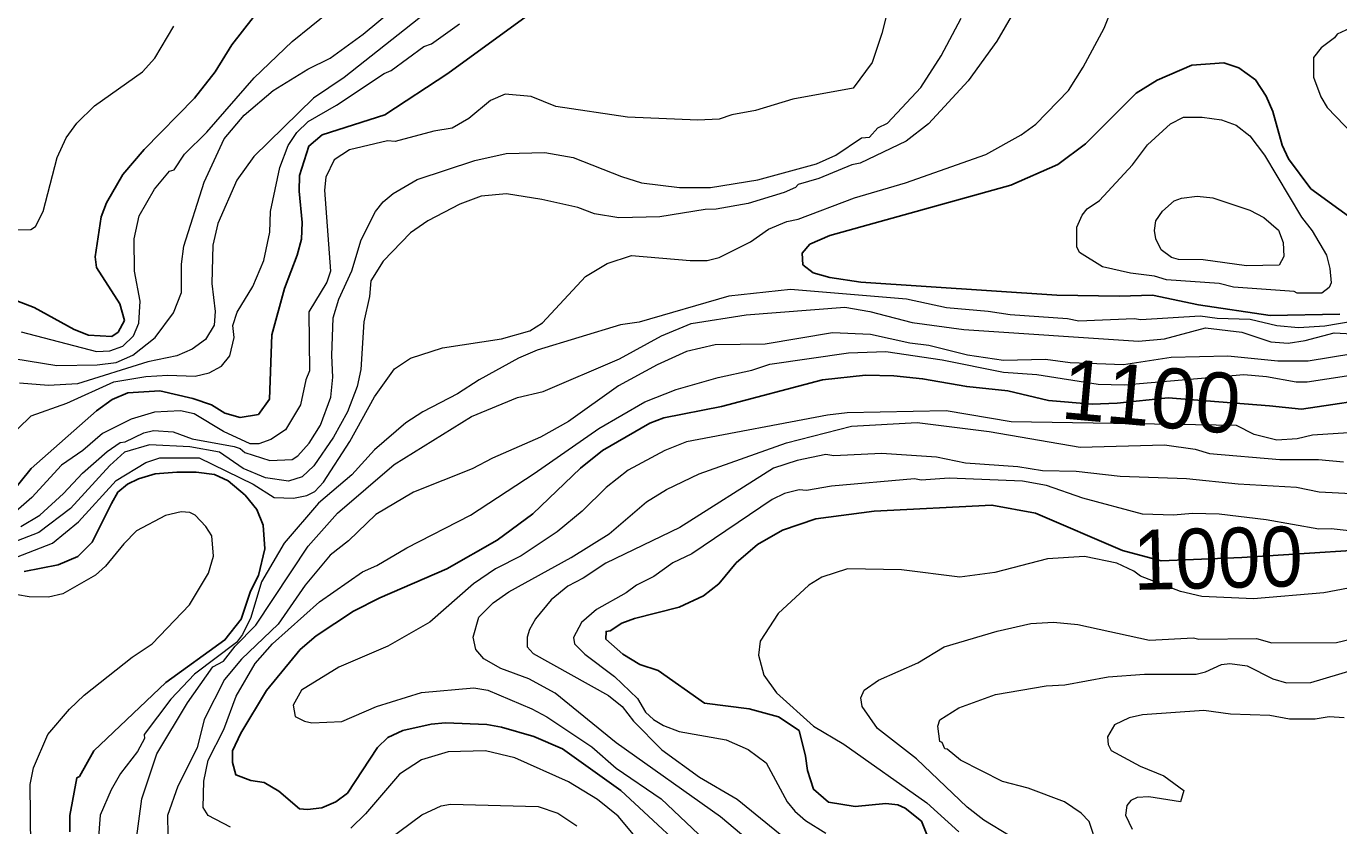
# Model space of a CAD drawing. Extents: x 598.3 to 623.2, y 6902.2 to 6930.1.
# Drawn here: x 615.758 to 617.509, y 6916.193 to 6917.26 of the extents above; entities that cross this region are included whole.
import ezdxf
from ezdxf.enums import TextEntityAlignment as Align

# ---------------------------------------------------------------- set-up
doc = ezdxf.new("R2010")
doc.units = 0
doc.header["$LTSCALE"] = 0.032
doc.layers.add('1', color=7, linetype='Continuous', lineweight=25)
doc.layers.add('2', color=7, linetype='Continuous', lineweight=13)
doc.layers.add('61', color=7, linetype='Continuous')

msp = doc.modelspace()

# ---------------------------------------------------------------- linework, layer by layer
at = {"layer": '1'}
for points in [[(616.4396, 6917.2836), (616.3206, 6917.1969), (616.2364, 6917.1419), (616.153, 6917.1151), (616.1349, 6917.1001), (616.1227, 6917.0609), (616.122, 6917.0398), (616.126, 6916.9982), (616.1251, 6916.9758), (616.1194, 6916.9544), (616.1025, 6916.9101), (616.0856, 6916.8482), (616.0823, 6916.7625), (616.0677, 6916.742), (616.0435, 6916.738), (616.023, 6916.7436), (616.0053, 6916.7547), (615.9803, 6916.7635), (615.9361, 6916.7734), (615.8937, 6916.771), (615.8727, 6916.7621), (615.8518, 6916.747), (615.7644, 6916.67), (615.7241, 6916.6195)], [(615.6742, 6916.9205), (615.7684, 6916.8846), (615.8221, 6916.8554), (615.8412, 6916.8476), (615.8723, 6916.8458), (615.8807, 6916.852), (615.8889, 6916.8673), (615.8828, 6916.8895), (615.8516, 6916.9381), (615.85, 6916.9525), (615.8579, 6917.0058), (615.8652, 6917.0241), (615.8869, 6917.0622), (615.9153, 6917.0953), (615.9825, 6917.1639), (616.0102, 6917.1992), (616.0323, 6917.2351), (616.0606, 6917.2715)], [(617.5103, 6916.8759), (617.4177, 6916.8738), (617.3218, 6916.8883), (617.2604, 6916.9013), (617.2164, 6916.8997), (617.1331, 6916.9012), (616.8715, 6916.9183), (616.8301, 6916.9247), (616.8076, 6916.931), (616.7941, 6916.9417), (616.7932, 6916.9571), (616.8035, 6916.9692), (616.8301, 6916.9809), (617.0714, 6917.0481), (617.1341, 6917.0755), (617.1713, 6917.103), (617.2388, 6917.1706), (617.2668, 6917.188), (617.3128, 6917.2079), (617.3556, 6917.2113), (617.3759, 6917.2043), (617.398, 6917.1884), (617.4123, 6917.1668), (617.421, 6917.1461), (617.4336, 6917.1012), (617.4421, 6917.0829), (617.4719, 6917.0432), (617.5464, 6916.9889)], [(616.6681, 6916.1317), (616.5512, 6916.2405), (616.4736, 6916.2957), (616.4353, 6916.3123), (616.392, 6916.325), (616.3726, 6916.3283), (616.3171, 6916.3306), (616.2984, 6916.329), (616.2602, 6916.3203), (616.2402, 6916.3112), (616.2268, 6916.2979), (616.1865, 6916.2366), (616.1711, 6916.2253), (616.1525, 6916.2172), (616.1333, 6916.2148), (616.1226, 6916.2159), (616.095, 6916.2393), (616.0753, 6916.2511), (616.0575, 6916.2537), (616.0378, 6916.2611), (616.033, 6916.2775), (616.033, 6916.2933), (616.0441, 6916.3166), (616.0784, 6916.3738), (616.1233, 6916.4283), (616.1449, 6916.4466), (616.1946, 6916.4794), (616.2296, 6916.4973), (616.3193, 6916.5361), (616.3862, 6916.5743), (616.4338, 6916.6092), (616.4973, 6916.6704), (616.5267, 6916.6941), (616.5898, 6916.7305), (616.6085, 6916.7376), (616.6856, 6916.7524), (616.8204, 6916.7881), (616.8777, 6916.7944), (616.9155, 6916.7936), (616.9538, 6916.7897), (617.0127, 6916.7791), (617.0674, 6916.7734), (617.1218, 6916.7604), (617.1802, 6916.7557), (617.2133, 6916.7572), (617.2816, 6916.7641), (617.4166, 6916.7533), (617.4593, 6916.7491), (617.5729, 6916.766)], [(615.816, 6916.185), (615.816, 6916.2071), (615.8256, 6916.2573), (615.8289, 6916.2589), (615.8481, 6916.2932), (615.9444, 6916.3845), (616.0231, 6916.4412), (616.0449, 6916.4689), (616.0573, 6916.5061), (616.0678, 6916.527), (616.0763, 6916.5627), (616.074, 6916.5943), (616.0657, 6916.6151), (616.0499, 6916.6344), (616.0272, 6916.6536), (616.009, 6916.6617), (615.9847, 6916.6648), (615.9589, 6916.6649), (615.93, 6916.6627), (615.9077, 6916.6562), (615.893, 6916.6491), (615.8804, 6916.6384), (615.8717, 6916.6232), (615.846, 6916.5714), (615.8269, 6916.5524), (615.8007, 6916.5414), (615.7551, 6916.5325)], [(617.616, 6916.5661), (617.3799, 6916.5511), (617.2719, 6916.5468), (617.2203, 6916.5603), (617.1043, 6916.6102), (617.0462, 6916.6211), (616.889, 6916.6131), (616.8116, 6916.6026), (616.7668, 6916.5878), (616.7336, 6916.5687), (616.7053, 6916.5441), (616.6819, 6916.5159), (616.6616, 6916.5), (616.629, 6916.4848)], [(616.629, 6916.4848), (616.5696, 6916.4698), (616.5527, 6916.4634), (616.537, 6916.4532), (616.5316, 6916.4525), (616.5314, 6916.4424), (616.554, 6916.4223), (616.5766, 6916.4085), (616.6012, 6916.4002), (616.6627, 6916.357), (616.7226, 6916.3492), (616.7614, 6916.3387), (616.789, 6916.3202), (616.7978, 6916.2861), (616.8003, 6916.267), (616.8082, 6916.242), (616.8284, 6916.2247), (616.8639, 6916.2191), (616.9049, 6916.2228), (616.9209, 6916.2213), (616.9304, 6916.2169), (616.9524, 6916.1994), (616.9658, 6916.1661)]]:
    msp.add_lwpolyline(points, dxfattribs=at)
at = {"layer": '2'}
for points in [[(617.553, 6918.2336), (617.5123, 6918.121), (617.4996, 6918.067), (617.4396, 6917.9372), (617.4186, 6917.8984), (617.3765, 6917.8304), (617.3121, 6917.7146), (617.2826, 6917.6491), (617.2719, 6917.6195), (617.2433, 6917.5608), (617.2098, 6917.5131), (617.1558, 6917.444), (617.1166, 6917.3707), (617.0831, 6917.2921), (617.053, 6917.24), (617.0148, 6917.1871), (616.9616, 6917.1298), (616.9319, 6917.1065), (616.8705, 6917.0772), (616.8596, 6917.0751), (616.8155, 6917.057), (616.7878, 6917.0488), (616.7843, 6917.0448), (616.7693, 6917.038)], [(617.4223, 6918.199), (617.3927, 6918.1331), (617.3523, 6917.9957), (617.33, 6917.9478), (617.31, 6917.9143), (617.2753, 6917.8288), (617.2599, 6917.8012), (617.24, 6917.7771), (617.1955, 6917.7005), (617.1566, 6917.6567), (617.1362, 6917.642), (617.086, 6917.5958), (617.0557, 6917.5557), (617.0397, 6917.5273), (617.0095, 6917.4478), (616.9988, 6917.4278), (616.9302, 6917.3429), (616.9161, 6917.3161), (616.8996, 6917.2501)], [(615.7513, 6916.8524), (615.8518, 6916.8261), (615.8694, 6916.8268), (615.8867, 6916.8331), (615.9012, 6916.8468), (615.9082, 6916.8639), (615.9098, 6916.8932), (615.9024, 6916.9331), (615.9018, 6916.9761), (615.9088, 6917.0071), (615.9291, 6917.0427), (615.949, 6917.0664), (615.9552, 6917.0683), (615.9691, 6917.0893), (615.9991, 6917.1185), (616.062, 6917.1911), (616.1128, 6917.2394), (616.1634, 6917.2803), (616.2344, 6917.365), (616.3215, 6917.4327), (616.3581, 6917.471), (616.383, 6917.5009), (616.4187, 6917.5501), (616.4298, 6917.5599)], [(615.7288, 6916.5452), (615.7931, 6916.5701), (615.8276, 6916.5988), (615.8779, 6916.6541), (615.9176, 6916.6781), (615.936, 6916.684), (615.9887, 6916.6843), (616.0609, 6916.649), (616.0889, 6916.6313), (616.1144, 6916.6302), (616.1325, 6916.6337), (616.1432, 6916.6392), (616.1545, 6916.6515), (616.1898, 6916.706), (616.2225, 6916.7656), (616.2495, 6916.8029), (616.2707, 6916.817), (616.3133, 6916.8309), (616.3921, 6916.843), (616.43, 6916.8537), (616.4467, 6916.8642), (616.5043, 6916.9261), (616.533, 6916.9433), (616.5655, 6916.9539), (616.6436, 6916.9474), (616.6662, 6916.9475), (616.6824, 6916.9515), (616.724, 6916.9724), (616.7482, 6916.989), (616.7727, 6916.9992), (616.7876, 6917.0026), (616.8628, 6917.0312), (616.931, 6917.0512), (617.0381, 6917.089), (617.0854, 6917.1152), (617.1051, 6917.1292), (617.1485, 6917.1744), (617.168, 6917.2051), (617.196, 6917.2573), (617.2366, 6917.3596)], [(616.3176, 6917.2993), (616.1823, 6917.1915), (616.1414, 6917.1638), (616.0614, 6917.0861), (616.0391, 6917.0546), (616.0134, 6916.9966), (616.0071, 6916.9677), (616.0054, 6916.9166), (616.0101, 6916.8792), (616.0086, 6916.8611), (615.9971, 6916.8422), (615.9795, 6916.829), (615.9587, 6916.8204), (615.9202, 6916.8124), (615.8264, 6916.7829), (615.7875, 6916.7808), (615.7491, 6916.7838)], [(615.7029, 6916.8228), (615.7989, 6916.8075), (615.8525, 6916.8083), (615.878, 6916.8113), (615.9003, 6916.8213), (615.9299, 6916.8445), (615.9546, 6916.8775), (615.9649, 6916.9046), (615.965, 6916.9427), (615.9682, 6916.9664), (615.9955, 6917.0517), (616.0222, 6917.1099), (616.0487, 6917.1413), (616.0876, 6917.1744), (616.1338, 6917.2027), (616.1635, 6917.2175), (616.2074, 6917.2495), (616.2468, 6917.2819)], [(615.7394, 6916.9881), (615.764, 6916.9888), (615.7702, 6916.9926), (615.7805, 6917.0129), (615.7994, 6917.0849), (615.8111, 6917.111), (615.8256, 6917.1304), (615.8491, 6917.1537), (615.9133, 6917.1993), (615.9295, 6917.2173), (615.9549, 6917.2601)], [(615.7468, 6916.7227), (615.7644, 6916.7402), (615.8122, 6916.757), (615.8748, 6916.7857), (615.9177, 6916.7928), (615.9471, 6916.7945), (615.9833, 6916.7929), (616.0019, 6916.7975), (616.0187, 6916.8063), (616.0295, 6916.8201), (616.0354, 6916.8446), (616.0338, 6916.8608), (616.0392, 6916.8784), (616.0604, 6916.9126), (616.0751, 6916.9472), (616.083, 6916.9853), (616.0839, 6917.0128), (616.0961, 6917.0716), (616.1076, 6917.101), (616.1189, 6917.1182), (616.1341, 6917.1328), (616.1719, 6917.1545), (616.2354, 6917.1967), (616.2448, 6917.2007), (616.2885, 6917.2331), (616.2986, 6917.2366), (616.3362, 6917.263)], [(615.7506, 6916.5926), (615.776, 6916.6078), (615.8077, 6916.6364), (615.8332, 6916.6635), (615.866, 6916.6925), (615.8834, 6916.7046), (615.8901, 6916.7054), (615.915, 6916.7176), (615.9277, 6916.7208), (615.9539, 6916.719), (615.9793, 6916.7095), (616.0353, 6916.6992), (616.0436, 6916.6967), (616.0495, 6916.6914), (616.0828, 6916.6804), (616.1127, 6916.682), (616.1203, 6916.687), (616.1356, 6916.7036), (616.1507, 6916.7275), (616.1643, 6916.7651), (616.1672, 6916.7917), (616.1657, 6916.8206), (616.1673, 6916.8708), (616.1751, 6916.8958), (616.1925, 6916.9335), (616.2048, 6916.9748), (616.2238, 6917.0128), (616.234, 6917.0255), (616.2477, 6917.0367), (616.2796, 6917.0554), (616.3564, 6917.081), (616.3983, 6917.0901), (616.4497, 6917.0915), (616.4878, 6917.085), (616.552, 6917.0594), (616.5788, 6917.051), (616.6297, 6917.0446), (616.671, 6917.0447), (616.7339, 6917.0551), (616.8122, 6917.0763), (616.8381, 6917.0877), (616.8723, 6917.1109), (616.883, 6917.1121), (616.8941, 6917.1246), (616.9072, 6917.1306), (616.9516, 6917.1781), (616.9785, 6917.2205), (617.0054, 6917.2709)], [(617.5243, 6917.2574), (617.507, 6917.2494), (617.5035, 6917.2444), (617.4855, 6917.231), (617.4754, 6917.218), (617.4754, 6917.1918), (617.4849, 6917.1658), (617.4936, 6917.1517), (617.5284, 6917.1155)], [(616.8996, 6917.2501), (616.8865, 6917.2114), (616.861, 6917.1775), (616.7807, 6917.1627), (616.731, 6917.1475), (616.6994, 6917.1417), (616.6824, 6917.1361), (616.654, 6917.1345), (616.5602, 6917.1386), (616.4644, 6917.1528), (616.4315, 6917.166), (616.397, 6917.1692), (616.3775, 6917.161), (616.3484, 6917.1367), (616.326, 6917.124), (616.3019, 6917.1199), (616.2501, 6917.1062), (616.2401, 6917.1069), (616.1892, 6917.0951), (616.1687, 6917.0815), (616.1576, 6917.0586), (616.156, 6917.0412), (616.164, 6916.9333), (616.1589, 6916.9183), (616.1349, 6916.8791), (616.1357, 6916.8001), (616.1309, 6916.7883), (616.1239, 6916.755), (616.1039, 6916.7215), (616.0845, 6916.7086), (616.0682, 6916.703), (616.0566, 6916.703), (616.021, 6916.7194), (615.9822, 6916.7428), (615.9636, 6916.7467), (615.9291, 6916.745), (615.8978, 6916.7357), (615.8596, 6916.7165), (615.8333, 6916.6941), (615.8051, 6916.6742), (615.7653, 6916.6313), (615.7406, 6916.6096)], [(616.7693, 6917.038), (616.7213, 6917.0236), (616.6782, 6917.0157), (616.6637, 6917.0154), (616.6034, 6917.0058), (616.5487, 6917.0042), (616.5159, 6917.0096), (616.4938, 6917.018), (616.4458, 6917.0289), (616.3988, 6917.0365), (616.3649, 6917.0332), (616.3365, 6917.0224), (616.2938, 6917.0002), (616.2705, 6916.9842), (616.2343, 6916.9464), (616.2177, 6916.9203), (616.2158, 6916.8995), (616.2085, 6916.8654), (616.2045, 6916.8019), (616.1994, 6916.7793), (616.1866, 6916.7457), (616.1679, 6916.7117), (616.1415, 6916.6733), (616.126, 6916.6586), (616.108, 6916.653), (616.0772, 6916.6575), (616.0476, 6916.6698), (616.0156, 6916.6919), (615.9764, 6916.6986), (615.9226, 6916.7013), (615.889, 6916.6916), (615.8694, 6916.6738), (615.8169, 6916.6165), (615.7748, 6916.5844), (615.7231, 6916.5647)], [(617.5297, 6916.8664), (617.4906, 6916.8599), (617.4551, 6916.8576), (617.4265, 6916.8601), (617.3906, 6916.8687), (617.3467, 6916.87), (617.3242, 6916.873), (617.2448, 6916.8682), (617.2359, 6916.8696), (617.1624, 6916.8666), (617.147, 6916.8697), (617.0705, 6916.8747), (617.0413, 6916.8795), (616.9858, 6916.8842), (616.9325, 6916.8957), (616.7776, 6916.9086), (616.6954, 6916.8997), (616.5757, 6916.865), (616.5508, 6916.8616), (616.4396, 6916.8277), (616.4148, 6916.817), (616.3621, 6916.7882), (616.3334, 6916.7695), (616.2869, 6916.7457), (616.2646, 6916.7307), (616.2226, 6916.695), (616.1922, 6916.6616), (616.148, 6916.6238), (616.1019, 6916.5704), (616.0719, 6916.5187), (616.0575, 6916.471), (616.0467, 6916.4486), (616.0385, 6916.4378), (615.9825, 6916.3957), (615.951, 6916.362), (615.9155, 6916.315), (615.9159, 6916.3095), (615.9065, 6916.2924), (615.8838, 6916.2632), (615.8713, 6916.2414), (615.8566, 6916.2074), (615.8541, 6916.1722)], [(615.9042, 6916.1694), (615.9123, 6916.2294), (615.9324, 6916.2891), (615.973, 6916.3573), (616.0071, 6916.4051), (616.0211, 6916.4127), (616.0366, 6916.4327), (616.0642, 6916.4611), (616.1342, 6916.5664), (616.1731, 6916.6101), (616.249, 6916.6754), (616.3518, 6916.7394), (616.4134, 6916.7645), (616.4477, 6916.7727), (616.5496, 6916.8164), (616.6055, 6916.8468), (616.6452, 6916.8633), (616.7183, 6916.8747), (616.85, 6916.8851), (616.8832, 6916.8794), (616.9398, 6916.8648), (617.0089, 6916.8552), (617.2417, 6916.8397), (617.2766, 6916.8431), (617.3313, 6916.8575), (617.3797, 6916.852), (617.4185, 6916.839), (617.4414, 6916.8373), (617.4641, 6916.8406), (617.5027, 6916.8511), (617.5428, 6916.8487)], [(617.5574, 6916.8276), (617.468, 6916.8131), (617.4278, 6916.8131), (617.3609, 6916.8196), (617.2854, 6916.8179), (617.2219, 6916.8083), (617.1508, 6916.8109), (617.1179, 6916.8155), (617.0616, 6916.8141), (617.0137, 6916.8212), (616.9622, 6916.8341), (616.9366, 6916.8373), (616.8842, 6916.8488), (616.8338, 6916.8511), (616.7439, 6916.8359), (616.6769, 6916.8349), (616.6387, 6916.8261), (616.5998, 6916.8084), (616.548, 6916.78), (616.4813, 6916.7326), (616.4439, 6916.7117), (616.38, 6916.6838), (616.3528, 6916.6695), (616.2746, 6916.6385), (616.2242, 6916.6084), (616.1877, 6916.5736), (616.1635, 6916.5542), (616.1299, 6916.5142), (616.0942, 6916.4624), (616.045, 6916.4155), (616.0225, 6916.3884)], [(616.0303, 6916.1912), (616.0007, 6916.2068), (615.9941, 6916.2177), (615.9947, 6916.2528), (616.0007, 6916.2807), (616.0214, 6916.3215), (616.0381, 6916.3663), (616.0635, 6916.4097), (616.0865, 6916.436), (616.1491, 6916.4921), (616.2067, 6916.532), (616.2259, 6916.5404), (616.2657, 6916.564), (616.3505, 6916.6077), (616.4358, 6916.6632), (616.522, 6916.7234), (616.5831, 6916.7587), (616.6251, 6916.7752), (616.6811, 6916.7914), (616.7261, 6916.801), (616.7499, 6916.809), (616.8551, 6916.8244), (616.9049, 6916.8261), (616.9798, 6916.8148), (617.0618, 6916.7984), (617.1061, 6916.7953), (617.1879, 6916.7824), (617.2227, 6916.7817), (617.3822, 6916.7954), (617.4125, 6916.7928), (617.4522, 6916.7856), (617.467, 6916.7856), (617.5515, 6916.7985)], [(617.5222, 6916.7175), (617.4738, 6916.7143), (617.4535, 6916.7093), (617.4265, 6916.7078), (617.3961, 6916.7152), (617.3727, 6916.7273), (617.0718, 6916.7322), (616.9852, 6916.7467), (616.8532, 6916.7442), (616.8268, 6916.7411), (616.6387, 6916.7055), (616.6098, 6916.6939), (616.5612, 6916.6676), (616.5315, 6916.6447), (616.4998, 6916.613), (616.4664, 6916.5853), (616.4182, 6916.5532), (616.384, 6916.5361), (616.3547, 6916.5162), (616.2966, 6916.4648), (616.2404, 6916.4328), (616.1749, 6916.4048), (616.125, 6916.374), (616.1139, 6916.3541), (616.1167, 6916.3391), (616.1291, 6916.3326), (616.1392, 6916.3307), (616.1789, 6916.3323), (616.2253, 6916.3525), (616.2853, 6916.3711), (616.3549, 6916.3775), (616.374, 6916.3742), (616.4326, 6916.3494), (616.4525, 6916.3386), (616.5127, 6916.2984), (616.545, 6916.2703), (616.6051, 6916.2294), (616.6716, 6916.1662)], [(616.7404, 6916.1581), (616.6843, 6916.2053), (616.5451, 6916.3039), (616.4635, 6916.3702), (616.4285, 6916.3895), (616.3912, 6916.4032), (616.3686, 6916.4158), (616.3576, 6916.4286), (616.3543, 6916.445), (616.3617, 6916.4716), (616.381, 6916.4909), (616.4018, 6916.5053), (616.4848, 6916.551), (616.5355, 6916.5828), (616.5855, 6916.6253), (616.6123, 6916.6421), (616.6556, 6916.6629), (616.7721, 6916.7041), (616.8589, 6916.7265), (616.9466, 6916.7313), (617.0426, 6916.7192), (617.1641, 6916.6982), (617.2766, 6916.7013), (617.3173, 6916.6956), (617.3365, 6916.69), (617.4304, 6916.6819), (617.4822, 6916.6819), (617.5154, 6916.6788)], [(617.5603, 6916.6342), (617.483, 6916.6383), (617.4527, 6916.6447), (617.3748, 6916.6488), (617.306, 6916.656), (617.2175, 6916.6593), (617.1587, 6916.6657), (617.1138, 6916.6669), (617.0807, 6916.6722), (617.0109, 6916.6771), (616.9722, 6916.6851), (616.8991, 6916.6901), (616.8353, 6916.6869), (616.8246, 6916.6884), (616.7863, 6916.6805), (616.7548, 6916.6704), (616.63, 6916.5911), (616.5313, 6916.5434), (616.5011, 6916.5234), (616.4805, 6916.5129), (616.4582, 6916.4945), (616.4372, 6916.4695), (616.4292, 6916.4551), (616.4264, 6916.445), (616.4264, 6916.4321), (616.4342, 6916.423), (616.5348, 6916.367), (616.5528, 6916.3522), (616.5681, 6916.3328), (616.6058, 6916.2944), (616.6564, 6916.2579), (616.7064, 6916.2286), (616.7876, 6916.1626)], [(617.5267, 6916.5865), (617.4987, 6916.5896), (617.4823, 6916.5889), (617.412, 6916.6012), (617.3494, 6916.609), (617.3139, 6916.6099), (617.2885, 6916.6075), (617.2471, 6916.609), (617.1676, 6916.6302), (617.119, 6916.6472), (617.0871, 6916.6528), (616.9893, 6916.6569), (616.9518, 6916.6545), (616.9428, 6916.656), (616.8325, 6916.6463), (616.799, 6916.6407), (616.7893, 6916.6414), (616.7695, 6916.6366), (616.7531, 6916.6284), (616.646, 6916.5561), (616.6206, 6916.5442), (616.5953, 6916.5256), (616.5721, 6916.5143), (616.5583, 6916.5041), (616.5187, 6916.4819), (616.4987, 6916.4646), (616.488, 6916.4444), (616.4896, 6916.4359), (616.5031, 6916.4223), (616.5427, 6916.3923), (616.5736, 6916.363), (616.5843, 6916.345), (616.5946, 6916.3351), (616.6081, 6916.3271), (616.6292, 6916.3192), (616.6916, 6916.308), (616.7213, 6916.2949), (616.7452, 6916.2771), (616.773, 6916.2253), (616.7832, 6916.2126), (616.7976, 6916.2004), (616.8246, 6916.1833)], [(615.7643, 6916.1653), (615.7633, 6916.2483), (615.7675, 6916.2705), (615.7867, 6916.315), (615.8157, 6916.349), (615.8351, 6916.3676), (615.8993, 6916.4182), (615.926, 6916.4359), (615.9756, 6916.4879), (616.0011, 6916.5301), (616.0078, 6916.553), (616.0055, 6916.5802), (615.9975, 6916.5927), (615.9832, 6916.6078), (615.9763, 6916.6114), (615.9647, 6916.6123), (615.9438, 6916.6074), (615.9053, 6916.5866), (615.888, 6916.5694), (615.8639, 6916.5396), (615.8505, 6916.5278), (615.8068, 6916.5025), (615.7878, 6916.4983), (615.762, 6916.4986), (615.7464, 6916.5014)], [(617.5218, 6916.5102), (617.489, 6916.5039), (617.3951, 6916.4958), (617.3263, 6916.4991), (617.2979, 6916.5056), (617.2445, 6916.5263), (617.2358, 6916.533), (617.2129, 6916.5436), (617.1697, 6916.5524), (617.1203, 6916.5493), (617.0503, 6916.5311), (617.0033, 6916.525), (616.9255, 6916.5346), (616.8538, 6916.5362), (616.8195, 6916.5248), (616.8019, 6916.5143), (616.7613, 6916.4764), (616.7372, 6916.4397), (616.7348, 6916.4208), (616.7419, 6916.3942), (616.759, 6916.3707), (616.8084, 6916.3261), (616.8489, 6916.3022), (616.9595, 6916.2239), (617.0023, 6916.1853)], [(617.0705, 6916.1794), (617.0353, 6916.2007), (617.0132, 6916.2181), (616.9457, 6916.2824), (616.8937, 6916.323), (616.8732, 6916.3525), (616.8716, 6916.364), (616.8757, 6916.3743), (616.8951, 6916.3877), (616.9474, 6916.4106), (616.9826, 6916.4322), (617.0531, 6916.4529), (617.0983, 6916.4633)], [(617.0983, 6916.4633), (617.1285, 6916.4651), (617.1611, 6916.4618), (617.2564, 6916.4409), (617.3152, 6916.444), (617.3225, 6916.4424), (617.3993, 6916.4431), (617.4199, 6916.4375), (617.5062, 6916.4376), (617.558, 6916.4504)], [(617.1871, 6916.1653), (617.176, 6916.1991), (617.1653, 6916.2099), (617.1433, 6916.2254), (617.0947, 6916.2433), (617.0603, 6916.2524), (617.0044, 6916.2806), (616.9867, 6916.2955), (616.9835, 6916.2959), (616.98, 6916.3045), (616.9767, 6916.3059), (616.9743, 6916.326), (616.977, 6916.3347), (617.0022, 6916.3506), (617.0512, 6916.3686), (617.1186, 6916.38), (617.1435, 6916.3813), (617.2016, 6916.3921), (617.2497, 6916.3954), (617.3187, 6916.3954), (617.3314, 6916.3985), (617.3525, 6916.4083), (617.3635, 6916.4099), (617.3867, 6916.4066), (617.4209, 6916.3895), (617.4393, 6916.3841), (617.4716, 6916.3842), (617.5298, 6916.4019)], [(616.0225, 6916.3884), (615.9953, 6916.3352), (615.9859, 6916.2974), (615.9603, 6916.2462), (615.9463, 6916.2068), (615.947, 6916.1812)], [(617.5162, 6916.3372), (617.4962, 6916.3387), (617.4776, 6916.3355), (617.4434, 6916.3354), (617.4171, 6916.3403), (617.3648, 6916.342), (617.329, 6916.3469), (617.2474, 6916.3412), (617.2296, 6916.3372), (617.2098, 6916.328), (617.2003, 6916.312), (617.2016, 6916.3016), (617.2055, 6916.2938), (617.2441, 6916.273), (617.2756, 6916.2601), (617.3022, 6916.2405), (617.2978, 6916.2254), (617.2555, 6916.2318), (617.2399, 6916.231), (617.2318, 6916.2269), (617.2261, 6916.2202), (617.2245, 6916.2072), (617.2335, 6916.1887)], [(616.5772, 6916.1708), (616.5475, 6916.2061), (616.5199, 6916.2283), (616.4816, 6916.252), (616.4096, 6916.2838), (616.3708, 6916.2934), (616.3209, 6916.2917), (616.2853, 6916.2811), (616.256, 6916.2622), (616.2106, 6916.209), (616.1912, 6916.1902)], [(616.2254, 6916.1629), (616.2858, 6916.2077), (616.3114, 6916.2197), (616.3241, 6916.2221), (616.4409, 6916.2189), (616.4671, 6916.2099), (616.4925, 6916.1931)]]:
    msp.add_lwpolyline(points, dxfattribs=at)
for points in [[(617.3268, 6917.1384), (617.3527, 6917.1352), (617.3721, 6917.1278), (617.3903, 6917.1135), (617.41, 6917.0881), (617.4591, 6917.0052), (617.4737, 6916.9871), (617.4925, 6916.9545), (617.4973, 6916.9367), (617.4988, 6916.9178), (617.4961, 6916.9115), (617.4864, 6916.9038), (617.4536, 6916.9038), (617.4495, 6916.9061), (617.3685, 6916.9119), (617.3494, 6916.9167), (617.279, 6916.9216), (617.2633, 6916.9264), (617.2312, 6916.9304), (617.1936, 6916.9389), (617.163, 6916.9581), (617.1597, 6916.9656), (617.1597, 6916.9918), (617.1669, 6917.008), (617.1735, 6917.0162), (617.19, 6917.0274), (617.234, 6917.0751), (617.254, 6917.1017), (617.2844, 6917.1298), (617.302, 6917.1384)], [(617.3412, 6917.0308), (617.3902, 6917.0144), (617.409, 6917.0049), (617.4284, 6916.9879), (617.4348, 6916.9715), (617.4356, 6916.9529), (617.4293, 6916.9412), (617.3859, 6916.9402), (617.3281, 6916.9482), (617.295, 6916.9489), (617.2858, 6916.9516), (617.272, 6916.9616), (617.2648, 6916.9762), (617.2633, 6916.9873), (617.2651, 6917.0001), (617.2739, 6917.0131), (617.2895, 6917.0272), (617.2992, 6917.0307), (617.32, 6917.0333)]]:
    msp.add_lwpolyline(points, close=True, dxfattribs=at)

# ---------------------------------------------------------------- texts
at = {"layer": '61'}
msp.add_text('1100', height=0.08, rotation=354.852, dxfattribs=at).set_placement((617.2554, 6916.7262), align=Align.CENTER)
at = {"layer": '61', "width": 0.95}
msp.add_text('1000', height=0.08, rotation=1.317, dxfattribs=at).set_placement((617.3486, 6916.5104), align=Align.CENTER)

doc.saveas('drawing.dxf')
